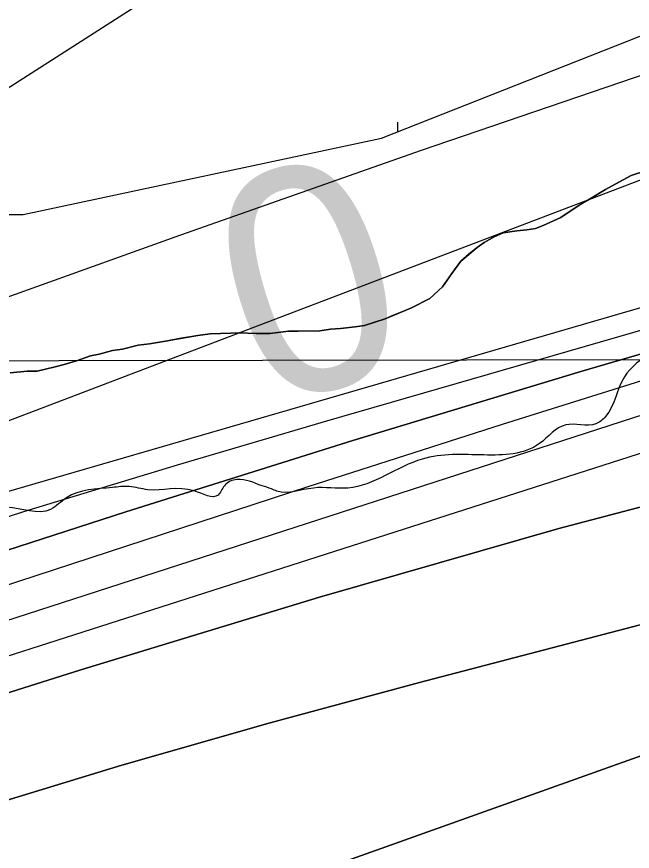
# Model space of a CAD drawing. Extents: x 3313442 to 3351311, y 721974 to 747360.
# Drawn here: x 3318308 to 3318536.2, y 736087.1 to 736396.6 of the extents above; entities that cross this region are included whole.
import ezdxf

# ---------------------------------------------------------------- set-up
doc = ezdxf.new("R2010")
doc.units = 0
for name, color, linetype in [('V-RIVR-EDGE', 7, 'Continuous'), ('V-SITE-VEGE', 7, 'Continuous'), ('V-TOPO-DPTH', 7, 'Continuous'), ('V-TOPO-MAJR', 7, 'Continuous'), ('V-TOPO-MAJR-IDEN', 7, 'Continuous'), ('V-TOPO-MINR', 7, 'Continuous'), ('V-TOPO-SHOR', 7, 'Continuous'), ('V-TOPO-WATR', 7, 'Continuous'), ('V-WETL-SWMP', 7, 'Continuous')]:
    doc.layers.add(name, color=color, linetype=linetype)

msp = doc.modelspace()

# ---------------------------------------------------------------- linework, layer by layer
at = {"layer": 'V-RIVR-EDGE'}
msp.add_spline([(3319812.28, 738017.4), (3319807.2, 738001.51), (3319806.03, 737996.47), (3319806.39, 737987.55), (3319807.12, 737967.38), (3319812.9, 737950.69), (3319819.44, 737932.45), (3319818.63, 737915.78), (3319818.17, 737887.86), (3319817.76, 737880.1), (3319818.51, 737870.4), (3319821.59, 737861.48), (3319829.32, 737849.05), (3319827.36, 737839.74), (3319821.52, 737831.62), (3319819.56, 737823.09), (3319818.75, 737808.35), (3319819.51, 737803.31), (3319825.32, 737800.19), (3319828.4, 737792.82), (3319831.47, 737779.63), (3319846.52, 737747.01), (3319849.94, 737720.25), (3319849.9, 737702.41), (3319849.87, 737692.32), (3319855.6, 737655.86), (3319858.96, 737604.66), (3319861.18, 737561.61), (3319864.18, 737520.49), (3319869.5, 737475.49), (3319882.52, 737406.04), (3319890.55, 737360.65), (3319895.9, 737329.23), (3319903.51, 737270.65), (3319909.25, 737238.84), (3319914.95, 737191.12), (3319916.45, 737172.89), (3319917.18, 737152.72), (3319920.24, 737137.2), (3319926.41, 737120.51), (3319930.61, 737095.68), (3319930.19, 737081.72), (3319929.37, 737063.5), (3319933.99, 737049.91), (3319937.01, 737018.11), (3319944.3, 736987.06), (3319953.54, 736956.41), (3319952.35, 736948.26), (3319949.21, 736932.76), (3319948.79, 736920.74), (3319953.79, 736903.28), (3319964.62, 736892), (3319964.61, 736886.19), (3319963.42, 736877.27), (3319963.4, 736869.51), (3319973.4, 736833.42), (3319980.68, 736800.44), (3319990.66, 736758.92), (3320002.26, 736744.54), (3320007.65, 736728.63), (3320006.06, 736710.02), (3320007.9, 736670.46), (3320007.34, 736602.98), (3320009.56, 736558.77), (3320006.44, 736549.86), (3320004.85, 736537.45), (3320003.65, 736521.94), (3320004, 736504.1), (3320003.97, 736492.47), (3320003.54, 736476.18), (3320001.19, 736467.27), (3319994.19, 736459.14), (3319982.55, 736457.23), (3319974.41, 736457.25), (3319967.82, 736458.82), (3319960.06, 736459.61), (3319943.39, 736458.88), (3319922.06, 736460.48), (3319902.28, 736458.21), (3319889.48, 736458.62), (3319865.83, 736459.85), (3319847.22, 736462.61), (3319815.44, 736468.5), (3319792.95, 736471.66), (3319770.84, 736470.16), (3319750.67, 736465.95), (3319735.14, 736459.78), (3319728.15, 736457.08), (3319724.65, 736452.83), (3319715.32, 736444.71), (3319709.49, 736440.07), (3319692.81, 736438.17), (3319676.53, 736438.6), (3319629.21, 736437.16), (3319596.64, 736437.63), (3319582.68, 736439.22), (3319565.62, 736441.2), (3319555.55, 736444.71), (3319543.54, 736448.62), (3319529.96, 736448.66), (3319509.02, 736447.54), (3319486.91, 736444.88), (3319458.97, 736439.52), (3319415.51, 736428.38), (3319393.79, 736426.11), (3319388.73, 736419.53), (3319383.68, 736416.05), (3319373.98, 736414.53), (3319356.14, 736414.18), (3319344.11, 736411.5), (3319330.15, 736411.14), (3319296.02, 736408.9), (3319275.07, 736407.02), (3319254.92, 736410.56), (3319242.51, 736410.2), (3319225.83, 736409.46), (3319208.38, 736409.89), (3319192.48, 736411.1), (3319174.64, 736409.98), (3319168.82, 736408.83), (3319165.33, 736408.06), (3319153.31, 736409.26), (3319102.14, 736418.69), (3319061.82, 736423.83), (3319047.86, 736424.25), (3319031.96, 736421.96), (3319006.35, 736416.6), (3318989.65, 736406.17), (3318976.07, 736403.49), (3318964.44, 736404.68), (3318946.6, 736407.05), (3318937.69, 736408.24), (3318925.66, 736404.39), (3318917.12, 736404.41), (3318906.67, 736410.64), (3318901.64, 736414.92), (3318894.66, 736417.26), (3318882.25, 736416.91), (3318872.17, 736416.16), (3318862.46, 736411.14), (3318848.48, 736401.09), (3318817, 736375.96), (3318783.6, 736354.71), (3318763.01, 736339.64), (3318745.54, 736333.09), (3318724.18, 736321.51), (3318685.36, 736305.71), (3318661.68, 736294.13), (3318658.19, 736293.75), (3318655.86, 736292.98), (3318641.52, 736296.12), (3318619.42, 736298.89), (3318593.43, 736296.24), (3318570.53, 736289.7), (3318543.34, 736272.32), (3318533.24, 736263.04), (3318526.22, 736248.32), (3318522.72, 736245.61), (3318511.48, 736245.25), (3318501.76, 736238.29), (3318481.2, 736234.08), (3318458.32, 736232.58), (3318430.76, 736221.79), (3318417.96, 736221.83), (3318404.38, 736220.7), (3318402.45, 736221.48), (3318398.96, 736222.65), (3318389.66, 736225), (3318385, 736222.68), (3318382.66, 736219.2), (3318373.75, 736220.77), (3318356.68, 736221.2), (3318349.71, 736222.38), (3318343.5, 736222.01), (3318326.43, 736218.17), (3318320.6, 736213.92), (3318304.32, 736214.74), (3318299.66, 736214.75), (3318295.01, 736213.99), (3318283.74, 736205.87), (3318264.7, 736190.4), (3318254.98, 736182.67), (3318242.18, 736178.83), (3318230.92, 736174.2), (3318197.54, 736160.71), (3318178.52, 736156.49), (3318165.72, 736155.75), (3318156.42, 736157.32), (3318147.5, 736156.96), (3318128.87, 736151.57), (3318102.86, 736138.45), (3318082.28, 736129.97), (3318059.37, 736116.45), (3318047.71, 736107.18), (3318038.4, 736106.42), (3318021.73, 736108.02), (3318002.34, 736108.06), (3317987.99, 736106.94), (3317981.79, 736109.28), (3317976.38, 736116.66), (3317974.84, 736122.09), (3317969.04, 736129.09), (3317957.03, 736131.44), (3317940.74, 736133.42), (3317927.55, 736131.13), (3317919, 736122.62), (3317908.89, 736110.62), (3317899.55, 736098.62), (3317885.94, 736085.47), (3317872.36, 736080.46), (3317861.86, 736071.18), (3317851.37, 736062.29), (3317846.33, 736060.75), (3317841.67, 736059.6), (3317834.68, 736056.12), (3317821.86, 736045.69), (3317812.16, 736044.16), (3317790.43, 736039.17), (3317758.24, 736038.09), (3317734.96, 736031.94), (3317704.3, 736022.71), (3317696.15, 736020.01), (3317689.17, 736022.75), (3317677.93, 736023.94), (3317669.78, 736021.63), (3317663.17, 736016.61), (3317633.68, 736009.31), (3317578.97, 735996.26), (3317568.11, 735993.28)], degree=3, dxfattribs=at)
at = {"layer": 'V-SITE-VEGE'}
for p, q in [((3318526.24, 736332.58), (3318535.7, 736337.68)), ((3318535.7, 736337.68), (3318540.7, 736339.31)), ((3318516.53, 736326.68), (3318526.24, 736332.58)), ((3318509.7, 736322.13), (3318516.53, 736326.68)), ((3318503.13, 736319.16), (3318509.7, 736322.13)), ((3318500.24, 736318.08), (3318503.13, 736319.16)), ((3318485.22, 736315.04), (3318488.37, 736316.39)), ((3318488.37, 736316.39), (3318493.38, 736317.22)), ((3318493.38, 736317.22), (3318497.07, 736317.52)), ((3318497.07, 736317.52), (3318500.24, 736318.08)), ((3318478.65, 736311.02), (3318481.28, 736312.89)), ((3318481.28, 736312.89), (3318485.22, 736315.04)), ((3318472.62, 736305.95), (3318478.65, 736311.02)), ((3318469.24, 736301.42), (3318472.62, 736305.95)), ((3318465.85, 736296.38), (3318469.24, 736301.42)), ((3318461.14, 736292.1), (3318465.85, 736296.38)), ((3318454.31, 736288.61), (3318461.14, 736292.1)), ((3318444.57, 736284.56), (3318454.31, 736288.61)), ((3318433.51, 736281.56), (3318436.94, 736282.11)), ((3318436.94, 736282.11), (3318444.57, 736284.56)), ((3318375.19, 736278.38), (3318379.68, 736278.95)), ((3318379.68, 736278.95), (3318387.33, 736279.28)), ((3318387.33, 736279.28), (3318390.49, 736279.31)), ((3318390.49, 736279.31), (3318396.83, 736279.11)), ((3318396.83, 736279.11), (3318401.85, 736279.15)), ((3318401.85, 736279.15), (3318408.71, 736280.01)), ((3318408.71, 736280.01), (3318420.32, 736280.11)), ((3318420.32, 736280.11), (3318424.28, 736280.68)), ((3318424.28, 736280.68), (3318433.51, 736281.56)), ((3318357.27, 736275.31), (3318375.19, 736278.38)), ((3318338.56, 736271.44), (3318343.56, 736272.8)), ((3318343.56, 736272.8), (3318347.25, 736273.37)), ((3318347.25, 736273.37), (3318353.05, 736274.74)), ((3318353.05, 736274.74), (3318357.27, 736275.31)), ((3318330.13, 736268.98), (3318335.39, 736270.88)), ((3318335.39, 736270.88), (3318338.56, 736271.44)), ((3318315.64, 736265.15), (3318325.65, 736267.63)), ((3318325.65, 736267.63), (3318330.13, 736268.98)), ((3318305.62, 736264.53), (3318311.95, 736265.12)), ((3318311.95, 736265.12), (3318315.64, 736265.15))]:
    msp.add_line(p, q, dxfattribs=at)
at = {"layer": 'V-TOPO-DPTH'}
for points in [[(3319543.51, 736485.79), (3318886.86, 736383.8), (3318865.2, 736380.01), (3318843.66, 736375.66), (3318822.3, 736370.49), (3318801.07, 736364.76), (3318253, 736205.43), (3318225.33, 736197.2), (3318197.73, 736188.74), (3318170.24, 736179.94), (3318142.82, 736170.92), (3318099.89, 736156.49), (3318093.98, 736154.54), (3318088.06, 736152.62), (3318082.13, 736150.75), (3318076.18, 736148.92)], [(3318079.53, 736125.05), (3318096.79, 736130.55), (3318114.02, 736136.13), (3318131.24, 736141.77), (3318264.48, 736185.79), (3318348.46, 736212.97), (3318432.65, 736239.48), (3318517.15, 736264.98), (3318601.85, 736289.81), (3318822.62, 736353.09), (3318835.51, 736356.51), (3318848.48, 736359.58), (3318861.56, 736362.14), (3318874.71, 736364.35), (3319060.94, 736391.87), (3319167.43, 736405.57)], [(3318079.53, 736125.05), (3318096.79, 736130.55), (3318114.02, 736136.13), (3318131.24, 736141.77), (3318264.48, 736185.79), (3318348.46, 736212.97), (3318432.65, 736239.48), (3318517.15, 736264.98), (3318601.85, 736289.81), (3318822.62, 736353.09), (3318835.51, 736356.51), (3318848.48, 736359.58), (3318861.56, 736362.14), (3318874.71, 736364.35), (3319060.94, 736391.87), (3319167.43, 736405.57)], [(3319110.51, 736369.99), (3319078.2, 736368.78), (3319040.51, 736366.74), (3319002.9, 736363.88), (3318965.39, 736359.8), (3318927.97, 736354.89), (3318862.52, 736345.22), (3318857.89, 736344.45), (3318853.29, 736343.55), (3318848.73, 736342.48), (3318844.2, 736341.3), (3318774.61, 736321.67), (3318735.37, 736310.36), (3318696.22, 736298.75), (3318657.21, 736286.68), (3318618.28, 736274.32), (3318143.56, 736120.5), (3318124.58, 736114.35), (3318105.61, 736108.2), (3318086.64, 736102.04), (3318067.66, 736095.89)], [(3319110.51, 736369.99), (3319078.2, 736368.78), (3319040.51, 736366.74), (3319002.9, 736363.88), (3318965.39, 736359.8), (3318927.97, 736354.89), (3318862.52, 736345.22), (3318857.89, 736344.45), (3318853.29, 736343.55), (3318848.73, 736342.48), (3318844.2, 736341.3), (3318774.61, 736321.67), (3318735.37, 736310.36), (3318696.22, 736298.75), (3318657.21, 736286.68), (3318618.28, 736274.32), (3318143.56, 736120.5), (3318124.58, 736114.35), (3318105.61, 736108.2), (3318086.64, 736102.04), (3318067.66, 736095.89)], [(3318032.63, 736058.39), (3318099.51, 736080.77), (3318107, 736083.25), (3318114.49, 736085.71), (3318122, 736088.13), (3318129.51, 736090.52), (3318331.84, 736154.45), (3318420.23, 736181.29), (3318508.98, 736206.78), (3318598.29, 736230.25), (3318687.97, 736252.38), (3318811.39, 736281.36), (3318839.73, 736287.39), (3318868.21, 736292.6), (3319834.25, 736350.15), (3319838.87, 736350.24), (3319843.49, 736350.32), (3319848.11, 736350.35), (3319852.73, 736350.36), (3319989.23, 736350.04), (3320062.09, 736349.26), (3320134.92, 736347.69)], [(3320134.92, 736347.69), (3320062.09, 736349.26), (3319989.23, 736350.04), (3319852.73, 736350.36), (3319848.11, 736350.35), (3319843.49, 736350.32), (3319838.87, 736350.24), (3319834.25, 736350.15), (3318868.21, 736292.6), (3318839.73, 736287.39), (3318811.39, 736281.36), (3318687.97, 736252.38), (3318598.29, 736230.25), (3318508.98, 736206.78), (3318420.23, 736181.29), (3318331.84, 736154.45), (3318129.51, 736090.52), (3318122, 736088.13), (3318114.49, 736085.71), (3318107, 736083.25), (3318099.51, 736080.77), (3318032.63, 736058.39)], [(3318056.76, 736023.69), (3318092.87, 736036.36), (3318129.04, 736048.86), (3318165.29, 736061.11), (3318201.6, 736073.19), (3318237.68, 736085.05), (3318292.23, 736102.41), (3318346.97, 736119.1), (3318402.02, 736134.77), (3318457.26, 736149.76), (3318857.25, 736254.32), (3318867.79, 736256.85), (3318878.38, 736259.1), (3318889.06, 736260.93), (3318899.78, 736262.48), (3319620.91, 736293.8), (3319672.83, 736293.55), (3319724.76, 736293.35), (3319797.05, 736293.11), (3319822.83, 736292.95), (3319848.61, 736292.68), (3319874.39, 736292.26), (3319900.17, 736291.73), (3320762.28, 736271.5)], [(3318056.76, 736023.69), (3318092.87, 736036.36), (3318129.04, 736048.86), (3318165.29, 736061.11), (3318201.6, 736073.19), (3318237.68, 736085.05), (3318292.23, 736102.41), (3318346.97, 736119.1), (3318402.02, 736134.77), (3318457.26, 736149.76), (3318857.25, 736254.32), (3318867.79, 736256.85), (3318878.38, 736259.1), (3318889.06, 736260.93), (3318899.78, 736262.48), (3319620.91, 736293.8), (3319672.83, 736293.55), (3319724.76, 736293.35), (3319797.05, 736293.11), (3319822.83, 736292.95), (3319848.61, 736292.68), (3319874.39, 736292.26), (3319900.17, 736291.73), (3320762.28, 736271.5)], [(3318812.24, 736219.93), (3318161.37, 735987.69), (3318157.82, 735986.4), (3318154.26, 735985.1), (3318150.72, 735983.78), (3318147.18, 735982.45), (3318127.75, 735975.03), (3318114.53, 735969.9), (3318101.35, 735964.66), (3318088.22, 735959.29), (3318075.14, 735953.81)], [(3318075.14, 735953.81), (3318088.22, 735959.29), (3318101.35, 735964.66), (3318114.53, 735969.9), (3318127.75, 735975.03), (3318147.18, 735982.45), (3318150.72, 735983.78), (3318154.26, 735985.1), (3318157.82, 735986.4), (3318161.37, 735987.69), (3318812.24, 736219.93)]]:
    msp.add_lwpolyline(points, dxfattribs=at)
at = {"layer": 'V-TOPO-MAJR'}
msp.add_lwpolyline([(3319655.4, 736630.24), (3318773.62, 736638.53), (3318766.02, 736636.72), (3318758.53, 736634.5), (3318751.12, 736632), (3318674.43, 736603.85), (3318664.05, 736599.45), (3318654.02, 736594.43), (3318644.53, 736588.46), (3318635.38, 736581.86), (3318141.65, 736265.67), (3318079.11, 736242.63)], dxfattribs=at)
at = {"layer": 'V-TOPO-MINR'}
for points in [[(3320153.76, 736615.88), (3319879.51, 736588.78), (3319851.12, 736586.07), (3319822.71, 736583.5), (3319794.28, 736581.11), (3319765.84, 736578.86), (3319609.23, 736567), (3319502.59, 736557.8), (3319396.12, 736547.14), (3319289.9, 736534.27), (3319183.84, 736519.93), (3318853.61, 736471.78), (3318835.29, 736468.63), (3318817.11, 736464.84), (3318799.16, 736460.13), (3318781.35, 736454.79), (3318637.08, 736407.42), (3318547.4, 736377.49), (3318457.91, 736346.99), (3318368.72, 736315.63), (3318279.73, 736283.7), (3318118.34, 736224.92), (3318092.54, 736215.76), (3318066.65, 736206.88)], [(3319543.51, 736485.79), (3318886.86, 736383.8), (3318865.2, 736380.01), (3318843.66, 736375.66), (3318822.3, 736370.49), (3318801.07, 736364.76), (3318253, 736205.43), (3318225.33, 736197.2), (3318197.73, 736188.74), (3318170.24, 736179.94), (3318142.82, 736170.92), (3318099.89, 736156.49), (3318093.98, 736154.54), (3318088.06, 736152.62), (3318082.13, 736150.75), (3318076.18, 736148.92)], [(3319239.65, 736428.09), (3318880.79, 736374.02), (3318863.38, 736371.04), (3318846.07, 736367.61), (3318828.91, 736363.5), (3318811.84, 736358.94), (3318422.88, 736246.63), (3318367.45, 736230.26), (3318312.16, 736213.45), (3318257.08, 736195.96), (3318202.14, 736178.02), (3318115.55, 736149.16), (3318103.99, 736145.36), (3318092.42, 736141.6), (3318080.82, 736137.94)], [(3319138.51, 736390.37), (3319066.41, 736382.72), (3318994.45, 736373.38), (3318868.61, 736354.79), (3318859.73, 736353.29), (3318850.89, 736351.57), (3318842.12, 736349.51), (3318833.4, 736347.21), (3318705.22, 736310.76), (3318632.58, 736289.63), (3318560.12, 736267.95), (3318487.91, 736245.41), (3318415.88, 736222.31), (3318146.95, 736134.31), (3318124.07, 736126.85), (3318101.18, 736119.43), (3318078.27, 736112.07)], [(3318686.03, 736392.02), (3318192.39, 736203.9), (3318175.11, 736197.35), (3318157.81, 736190.84), (3318140.48, 736184.38), (3318123.15, 736177.96), (3318090.79, 736166.05), (3318089.62, 736165.63), (3318087.27, 736164.79), (3318083.2, 736163.43), (3318080.84, 736162.73)], [(3319110.51, 736369.99), (3319078.2, 736368.78), (3319040.51, 736366.74), (3319002.9, 736363.88), (3318965.39, 736359.8), (3318927.97, 736354.89), (3318862.52, 736345.22), (3318857.89, 736344.45), (3318853.29, 736343.55), (3318848.73, 736342.48), (3318844.2, 736341.3), (3318774.61, 736321.67), (3318735.37, 736310.36), (3318696.22, 736298.75), (3318657.21, 736286.68), (3318618.28, 736274.32), (3318143.56, 736120.5), (3318124.58, 736114.35), (3318105.61, 736108.2), (3318086.64, 736102.04), (3318067.66, 736095.89)], [(3320134.92, 736347.69), (3320062.09, 736349.26), (3319989.23, 736350.04), (3319852.73, 736350.36), (3319848.11, 736350.35), (3319843.49, 736350.32), (3319838.87, 736350.24), (3319834.25, 736350.15), (3318868.21, 736292.6), (3318839.73, 736287.39), (3318811.39, 736281.36), (3318687.97, 736252.38), (3318598.29, 736230.25), (3318508.98, 736206.78), (3318420.23, 736181.29), (3318331.84, 736154.45), (3318129.51, 736090.52), (3318122, 736088.13), (3318114.49, 736085.71), (3318107, 736083.25), (3318099.51, 736080.77), (3318032.63, 736058.39)], [(3318836.74, 736329.99), (3318136.57, 736105.53), (3318123.3, 736101.26), (3318110.05, 736096.96), (3318096.8, 736092.64), (3318083.56, 736088.29), (3317958.33, 736046.96)], [(3320762.28, 736271.5), (3319900.17, 736291.73), (3319874.39, 736292.26), (3319848.61, 736292.68), (3319822.83, 736292.95), (3319797.05, 736293.11), (3319724.76, 736293.35), (3319672.83, 736293.55), (3319620.91, 736293.8), (3318899.78, 736262.48), (3318889.06, 736260.93), (3318878.38, 736259.1), (3318867.79, 736256.85), (3318857.25, 736254.32), (3318457.26, 736149.76), (3318402.02, 736134.77), (3318346.97, 736119.1), (3318292.23, 736102.41), (3318237.68, 736085.05), (3318201.6, 736073.19), (3318165.29, 736061.11), (3318129.04, 736048.86), (3318092.87, 736036.36), (3318056.76, 736023.69)], [(3318075.14, 735953.81), (3318088.22, 735959.29), (3318101.35, 735964.66), (3318114.53, 735969.9), (3318127.75, 735975.03), (3318147.18, 735982.45), (3318150.72, 735983.78), (3318154.26, 735985.1), (3318157.82, 735986.4), (3318161.37, 735987.69), (3318812.24, 736219.93)]]:
    msp.add_lwpolyline(points, dxfattribs=at)
at = {"layer": 'V-TOPO-SHOR'}
for points in [[(3318540.7, 736339.31), (3318535.7, 736337.68), (3318531.23, 736335.27), (3318526.24, 736332.58), (3318519.68, 736328.56), (3318516.53, 736326.68), (3318509.7, 736322.13), (3318503.13, 736319.16), (3318500.24, 736318.08), (3318497.07, 736317.52), (3318493.38, 736317.22), (3318488.37, 736316.39), (3318485.22, 736315.04), (3318481.28, 736312.89), (3318478.65, 736311.02), (3318475.77, 736308.61), (3318472.62, 736305.94), (3318469.24, 736301.42), (3318465.85, 736296.38), (3318461.14, 736292.11), (3318454.31, 736288.61), (3318451.15, 736287.26), (3318447.73, 736285.91), (3318444.57, 736284.56), (3318436.94, 736282.11), (3318433.51, 736281.56), (3318427.97, 736280.98), (3318424.28, 736280.68), (3318420.32, 736280.11), (3318412.4, 736280.04), (3318408.71, 736280.01), (3318401.85, 736279.15), (3318396.83, 736279.1), (3318390.5, 736279.31), (3318387.33, 736279.28), (3318379.68, 736278.95), (3318375.19, 736278.38), (3318368.34, 736277.26), (3318363.86, 736276.42), (3318357.27, 736275.31), (3318353.05, 736274.74), (3318347.25, 736273.37), (3318343.56, 736272.8), (3318338.56, 736271.44), (3318335.39, 736270.88), (3318330.13, 736268.98), (3318325.65, 736267.62), (3318322.23, 736266.8), (3318315.64, 736265.15), (3318311.95, 736265.12), (3318305.62, 736264.53)], [(3318305.62, 736264.53), (3318311.95, 736265.12), (3318315.64, 736265.15), (3318322.23, 736266.8), (3318325.65, 736267.62), (3318330.13, 736268.98), (3318335.39, 736270.88), (3318338.56, 736271.44), (3318343.56, 736272.8), (3318347.25, 736273.37), (3318353.05, 736274.74), (3318357.27, 736275.31), (3318363.86, 736276.42), (3318368.34, 736277.26), (3318375.19, 736278.38), (3318379.68, 736278.95), (3318387.33, 736279.28), (3318390.5, 736279.31), (3318396.83, 736279.1), (3318401.85, 736279.15), (3318408.71, 736280.01), (3318412.4, 736280.04), (3318420.32, 736280.11), (3318424.28, 736280.68), (3318427.97, 736280.98), (3318433.51, 736281.56), (3318436.94, 736282.11), (3318444.57, 736284.56), (3318447.73, 736285.91), (3318451.15, 736287.26), (3318454.31, 736288.61), (3318461.14, 736292.11), (3318465.85, 736296.38), (3318469.24, 736301.42), (3318472.62, 736305.94), (3318475.77, 736308.61), (3318478.65, 736311.02), (3318481.28, 736312.89), (3318485.22, 736315.04), (3318488.37, 736316.39), (3318493.38, 736317.22), (3318497.07, 736317.52), (3318500.24, 736318.08), (3318503.13, 736319.16), (3318509.7, 736322.13), (3318516.53, 736326.68), (3318519.68, 736328.56), (3318526.24, 736332.58), (3318531.23, 736335.27), (3318535.7, 736337.68), (3318540.7, 736339.31)], [(3321798.88, 736274.61), (3318096.79, 736268.6)]]:
    msp.add_lwpolyline(points, dxfattribs=at)
at = {"layer": 'V-TOPO-WATR'}
msp.add_lwpolyline([(3319167.43, 736405.57), (3319060.94, 736391.87), (3318874.71, 736364.35), (3318861.56, 736362.14), (3318848.48, 736359.58), (3318835.51, 736356.51), (3318822.62, 736353.09), (3318601.85, 736289.81), (3318517.15, 736264.98), (3318432.65, 736239.48), (3318348.46, 736212.97), (3318264.48, 736185.79), (3318131.24, 736141.77), (3318114.02, 736136.13), (3318096.79, 736130.55), (3318079.53, 736125.05)], dxfattribs=at)
at = {"layer": 'V-WETL-SWMP'}
for p, q in [((3318443.21, 736351.56), (3318619.53, 736421.21)), ((3318449.32, 736353.97), (3318449.3, 736357.54)), ((3318310.43, 736323.26), (3318443.21, 736351.56)), ((3318227.71, 736323.26), (3318310.43, 736323.26))]:
    msp.add_line(p, q, dxfattribs=at)

# ---------------------------------------------------------------- texts
at = {"layer": 'V-TOPO-MAJR-IDEN'}
msp.add_text('0', height=83, rotation=16.7939, dxfattribs=at).set_placement((3318398.5, 736250.85))

doc.saveas('drawing.dxf')
